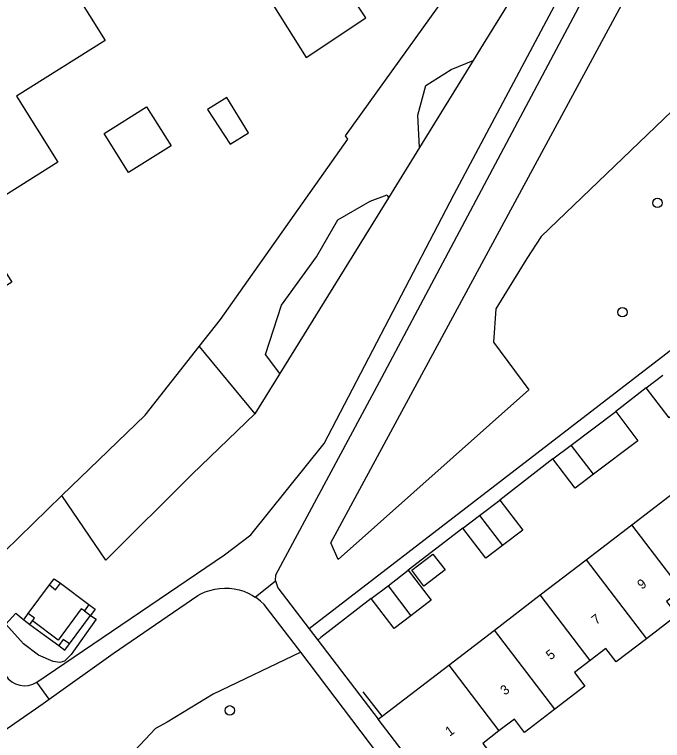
# Model space of a CAD drawing. Extents: x 159353 to 160616, y 385893 to 387321.
# Drawn here: x 159828.8 to 159896.2, y 387020.2 to 387095.7 of the extents above; entities that cross this region are included whole.
import ezdxf

# ---------------------------------------------------------------- set-up
doc = ezdxf.new("R2010")
doc.units = 0
for name, color, linetype in [('IMGEO_Boom', 7, 'Continuous'), ('IMGEO_Grasland_overig', 7, 'Continuous'), ('IMGEO_Groenvoorziening', 7, 'Continuous'), ('IMGEO_Hoogspanningsmast', 7, 'Continuous'), ('IMGEO_Muur', 7, 'Continuous'), ('IMGEO_Pand', 7, 'Continuous'), ('IMGEO_Pand_nummerreeks', 7, 'Continuous'), ('IMGEO_Voetpad_halfverhard', 7, 'Continuous'), ('IMGEO_Voetpad_open', 7, 'Continuous')]:
    doc.layers.add(name, color=color, linetype=linetype)

msp = doc.modelspace()

# ---------------------------------------------------------------- linework, layer by layer
at = {"layer": 'IMGEO_Boom'}
for centre in [(159895.631, 387076.154), (159891.987, 387064.775), (159851.165, 387023.379)]:
    msp.add_circle(centre, 0.489, dxfattribs=at)
at = {"layer": 'IMGEO_Grasland_overig'}
for points in [[(159830.216, 387033.436), (159832.434, 387036.426)], [(159833.552, 387036.591), (159836.527, 387034.373)], [(159836.048, 387033.732), (159835.713, 387033.925), (159833.337, 387030.677), (159830.664, 387032.697)], [(159836.693, 387033.251), (159837.261, 387032.879), (159834.667, 387029.172), (159833.991, 387028.496), (159833.489, 387028.365), (159832.813, 387028.453), (159831.265, 387029.129), (159829.717, 387030.306), (159827.886, 387032.334), (159828.911, 387033.489), (159829.739, 387032.793)], [(159834.507, 387030.285), (159836.693, 387033.251)], [(159830.384, 387032.32), (159831.888, 387031.215), (159833.387, 387030.114)]]:
    msp.add_lwpolyline(points, dxfattribs=at)
at = {"layer": 'IMGEO_Groenvoorziening'}
for points in [[(159847.993, 387061.226), (159850.21, 387064.041), (159863.438, 387082.761), (159863.209, 387083.12), (159879.318, 387105.581), (159866.356, 387126.157)], [(159886.469, 387107.116), (159877.525, 387092.64), (159876.482, 387090.951)], [(159883.535, 387072.664), (159882.048, 387070.372), (159878.846, 387065.12), (159878.599, 387061.68), (159882.243, 387056.704), (159862.42, 387039.053), (159861.685, 387040.809), (159896.539, 387105.343), (159906.471, 387094.652), (159883.535, 387072.664)], [(159870.899, 387081.913), (159870.725, 387085.261), (159871.559, 387088.364), (159874.183, 387090.034), (159876.482, 387090.951)], [(159876.482, 387090.951), (159870.899, 387081.913)], [(159870.899, 387081.913), (159867.673, 387076.692)], [(159856.368, 387058.394), (159854.873, 387060.39), (159856.55, 387065.518), (159860.183, 387070.553), (159862.419, 387074.375), (159865.773, 387076.333), (159867.543, 387076.986), (159867.673, 387076.692)], [(159867.673, 387076.692), (159856.368, 387058.394)], [(159833.7, 387045.715), (159842.366, 387054.08), (159847.993, 387061.226)], [(159847.993, 387061.226), (159853.787, 387054.216)], [(159856.368, 387058.394), (159853.787, 387054.216)], [(159853.787, 387054.216), (159847.272, 387047.928), (159838.266, 387038.991), (159833.7, 387045.715)], [(159833.7, 387045.715), (159829.239, 387041.358), (159827.729, 387039.883)], [(159858.538, 387029.417), (159849.452, 387025.048), (159844.658, 387022.148), (159843.455, 387021.501), (159840.752, 387018.614)]]:
    msp.add_lwpolyline(points, dxfattribs=at)
at = {"layer": 'IMGEO_Hoogspanningsmast'}
for points in [[(159832.434, 387036.426), (159832.911, 387037.069), (159833.552, 387036.591)], [(159832.434, 387036.426), (159833.055, 387035.921), (159833.552, 387036.591)], [(159836.527, 387034.373), (159836.048, 387033.732)], [(159836.527, 387034.373), (159837.168, 387033.895), (159836.693, 387033.251)], [(159829.739, 387032.793), (159830.216, 387033.436)], [(159830.664, 387032.697), (159830.858, 387032.959), (159830.216, 387033.436)], [(159836.048, 387033.732), (159836.693, 387033.251)], [(159829.739, 387032.793), (159830.384, 387032.32)], [(159830.384, 387032.32), (159830.664, 387032.697)], [(159834.507, 387030.285), (159833.861, 387030.759), (159833.387, 387030.114)], [(159833.387, 387030.114), (159834.032, 387029.641), (159834.507, 387030.285)]]:
    msp.add_lwpolyline(points, dxfattribs=at)
at = {"layer": 'IMGEO_Muur'}
msp.add_lwpolyline([(159866.998, 387022.774), (159865.033, 387025.299)], dxfattribs=at)
at = {"layer": 'IMGEO_Pand'}
for points in [[(159838.214, 387093.035), (159828.992, 387087.257), (159833.3, 387080.381), (159824.244, 387074.706), (159828.5, 387067.913), (159823.32, 387064.667), (159819.337, 387062.172), (159819.082, 387062.012), (159793.385, 387103.025), (159793.233, 387103.267), (159802.468, 387109.053), (159799.551, 387113.708), (159811.092, 387120.939), (159816.867, 387111.721), (159823.79, 387116.058), (159826.445, 387111.821), (159838.214, 387093.035)], [(159859.119, 387091.271), (159865.321, 387095.394), (159859.862, 387103.609), (159853.869, 387099.626), (159859.119, 387091.271)], [(159853.125, 387083.448), (159850.849, 387087.1), (159848.868, 387085.865), (159851.203, 387082.25), (159853.125, 387083.448)], [(159845.079, 387082.078), (159840.647, 387079.302), (159838.093, 387083.378), (159842.525, 387086.154), (159845.079, 387082.078)], [(159894.455, 387056.92), (159896.19, 387058.243)], [(159898.577, 387055.118), (159896.839, 387053.793), (159894.455, 387056.92)], [(159886.656, 387050.956), (159891.296, 387054.463)], [(159891.296, 387054.463), (159893.596, 387051.421), (159888.971, 387047.925)], [(159884.771, 387049.531), (159886.656, 387050.956)], [(159888.971, 387047.925), (159886.656, 387050.956)], [(159888.971, 387047.925), (159887.07, 387046.489), (159884.771, 387049.531)], [(159892.974, 387042.684), (159897.736, 387046.334)], [(159877.143, 387043.644), (159879.249, 387045.25)], [(159879.249, 387045.25), (159881.634, 387042.123), (159879.529, 387040.518)], [(159875.407, 387042.32), (159877.143, 387043.644)], [(159877.143, 387043.644), (159879.529, 387040.518)], [(159879.529, 387040.518), (159877.791, 387039.193), (159875.407, 387042.32)], [(159888.212, 387039.034), (159892.974, 387042.684)], [(159898.143, 387035.916), (159892.974, 387042.684)], [(159873.547, 387037.989), (159871.341, 387036.307), (159870.083, 387037.956), (159872.288, 387039.638), (159873.547, 387037.989)], [(159883.45, 387035.384), (159888.212, 387039.034)], [(159888.212, 387039.034), (159894.484, 387030.821)], [(159867.618, 387036.343), (159869.725, 387037.95)], [(159869.725, 387037.95), (159872.11, 387034.823), (159870.005, 387033.218)], [(159865.883, 387035.02), (159867.618, 387036.343)], [(159867.618, 387036.343), (159870.005, 387033.218)], [(159878.688, 387031.734), (159883.45, 387035.384)], [(159888.648, 387028.577), (159883.45, 387035.384)], [(159898.143, 387035.916), (159896.58, 387034.716), (159897.684, 387033.279), (159894.484, 387030.821)], [(159870.005, 387033.218), (159868.267, 387031.893), (159865.883, 387035.02)], [(159873.926, 387028.084), (159878.688, 387031.734)], [(159884.974, 387023.502), (159878.688, 387031.734)], [(159894.484, 387030.821), (159891.355, 387028.418), (159890.274, 387029.827), (159888.648, 387028.577)], [(159888.648, 387028.577), (159887.007, 387027.317), (159888.096, 387025.9), (159884.974, 387023.502)], [(159866.608, 387022.475), (159866.998, 387022.774), (159873.926, 387028.084)], [(159873.926, 387028.084), (159879.156, 387021.236)], [(159884.974, 387023.502), (159881.824, 387021.083), (159880.76, 387022.468), (159879.156, 387021.236)], [(159871.699, 387015.798), (159866.608, 387022.475)], [(159879.156, 387021.236), (159877.475, 387019.945), (159878.56, 387018.532), (159875.585, 387016.247), (159875.035, 387016.964), (159874.805, 387016.787), (159874.12, 387017.678), (159872.103, 387016.128), (159871.699, 387015.798)]]:
    msp.add_lwpolyline(points, dxfattribs=at)
at = {"layer": 'IMGEO_Voetpad_halfverhard'}
for points in [[(159831.115, 387026.309), (159850.627, 387039.56), (159853.366, 387041.633), (159860.984, 387051.122), (159874.513, 387077.069), (159893.978, 387113.649), (159901.497, 387127.117), (159903.528, 387130.092), (159925.484, 387155.614), (159927.214, 387157.563)], [(159855.921, 387036.865), (159855.946, 387037.465), (159866.99, 387058.004), (159898.678, 387117.653), (159905.254, 387128.845), (159907.396, 387131.623), (159913.02, 387138.016), (159928.412, 387155.238), (159928.781, 387155.644)], [(159832.382, 387024.531), (159839.045, 387029.278), (159847.843, 387035.316), (159848.159, 387035.486), (159848.625, 387035.694), (159849.107, 387035.859), (159849.602, 387035.98), (159850.107, 387036.056), (159850.615, 387036.087), (159851.125, 387036.073), (159851.632, 387036.013), (159852.131, 387035.908), (159852.618, 387035.759), (159853.09, 387035.566), (159853.544, 387035.333), (159853.823, 387035.156)], [(159832.382, 387024.531), (159831.115, 387026.309)], [(159821.897, 387017.036), (159824.704, 387019.212), (159831.759, 387024.087), (159832.382, 387024.531)]]:
    msp.add_lwpolyline(points, dxfattribs=at)
msp.add_arc((159829.843, 387028.321), 2.381, 212.81918, 302.3012, dxfattribs=at)
at = {"layer": 'IMGEO_Voetpad_open'}
for points in [[(159949.709, 387101.424), (159859.749, 387032.088), (159859.435, 387031.848)], [(159894.455, 387056.92), (159891.296, 387054.463)], [(159884.771, 387049.531), (159879.249, 387045.25)], [(159875.407, 387042.32), (159869.725, 387037.95)], [(159853.823, 387035.156), (159855.921, 387036.865)], [(159855.921, 387036.865), (159856.155, 387036.133), (159859.435, 387031.848)], [(159858.538, 387029.417), (159854.754, 387034.404), (159854.379, 387034.749), (159853.974, 387035.06), (159853.823, 387035.156)], [(159865.883, 387035.02), (159860.642, 387030.941), (159860.318, 387030.693)], [(159859.435, 387031.848), (159860.318, 387030.693)], [(159860.318, 387030.693), (159866.608, 387022.475)], [(159877.286, 387004.706), (159858.538, 387029.417)]]:
    msp.add_lwpolyline(points, dxfattribs=at)

# ---------------------------------------------------------------- texts
at = {"layer": 'IMGEO_Pand_nummerreeks'}
for s, rotation, p in [('9', 37.7015, (159894.01, 387035.907)), ('7', 37.7015, (159889.263, 387032.238)), ('5', 37.72056, (159884.515, 387028.567)), ('3', 37.72056, (159879.77, 387024.896)), ('1', 35.91299, (159874.02, 387020.629))]:
    msp.add_text(s, height=1, rotation=rotation, dxfattribs=at).set_placement(p)

doc.saveas('drawing.dxf')
